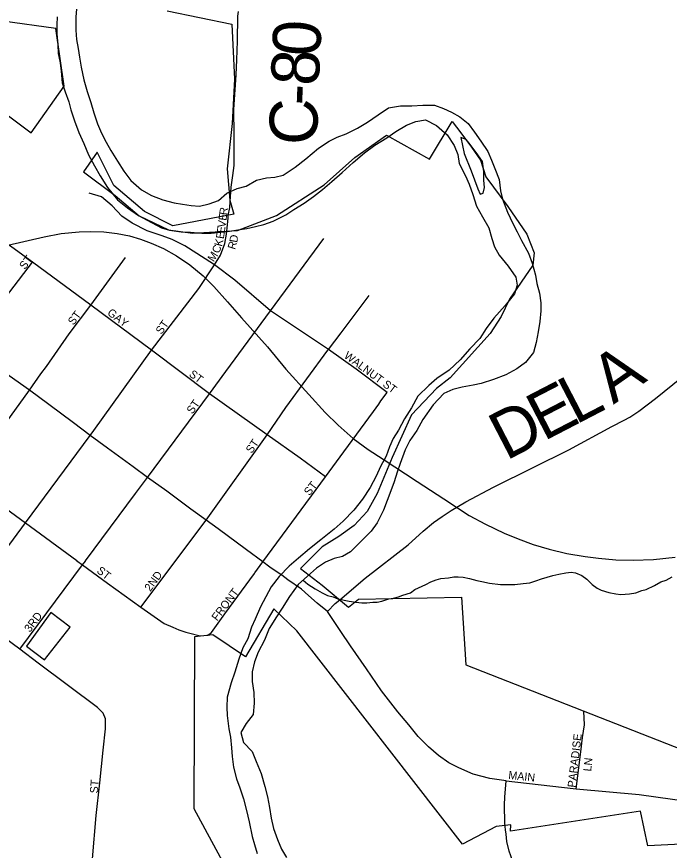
# Model space of a CAD drawing. Extents: x 1310247 to 1664935, y 235267 to 584339.
# Drawn here: x 1526544 to 1530621, y 385463 to 390671 of the extents above; entities that cross this region are included whole.
import ezdxf

# ---------------------------------------------------------------- set-up
doc = ezdxf.new("R2010")
doc.units = 0
for name, color, linetype in [('GM_X_City_Street', 7, 'Continuous'), ('GM_X_City_Street_Text', 7, 'Continuous'), ('GM_X_Corporation', 7, 'Continuous'), ('GM_X_County_Road', 7, 'Continuous'), ('GM_X_County_Road_Text', 7, 'Continuous'), ('GM_X_Major_River', 7, 'Continuous'), ('GM_X_Minor_River', 7, 'Continuous'), ('GM_X_Rail_Line', 7, 'Continuous'), ('GM_X_State_Route', 7, 'Continuous')]:
    doc.layers.add(name, color=color, linetype=linetype)

msp = doc.modelspace()

# ---------------------------------------------------------------- linework, layer by layer
at = {"layer": 'GM_X_City_Street'}
for points in [[(1528472.7, 387797), (1528314.2, 387912.1), (1528109.4, 388058.4), (1527748.5, 388315.5), (1527385.3, 388586.9), (1527007.1, 388867.8), (1526642.1, 389136.6), (1525911.9, 389666.1), (1525635.1, 389874.7), (1525486.7, 389997.1), (1525374.4, 390080.2)], [(1528859.3, 388322.7), (1528665.4, 388470), (1528492, 388591.4), (1528130.6, 388833.9), (1527907, 389024.7), (1527779.3, 389120.7), (1527720.6, 389159.1), (1527593.9, 389239.3), (1527515.8, 389278.3), (1527451.9, 389301), (1527359.8, 389332.5), (1527265.6, 389381.2), (1527200.5, 389424.7), (1527141, 389488.5), (1527073.8, 389544.8), (1526995.8, 389567.6)], [(1527779.3, 389120.7), (1527816.5, 389181.8), (1527844, 389253.6), (1527853.7, 389313), (1527861.7, 389371.5), (1527865, 389414.1)], [(1526974.2, 387271.1), (1527286.5, 387692), (1527361.3, 387792.9), (1527748.5, 388315.5), (1527850.8, 388453.5), (1528130.6, 388833.9), (1528463, 389285.8)], [(1526242.9, 388616.8), (1526642.1, 389136.6)], [(1526695.4, 388439), (1526729.3, 388486.6), (1526871.7, 388690.2), (1527007.1, 388867.8), (1527223.8, 389166.6)], [(1525961.4, 386683.3), (1526166.6, 386961.7), (1526179, 386975.3), (1526193.3, 386985), (1526203.3, 386989.1), (1526211.5, 386992.5), (1526238.4, 387021.8), (1526598.4, 387508.3), (1527003, 388055.3), (1527025.5, 388085.7), (1527385.3, 388586.9), (1527681.4, 388972.9), (1527779.3, 389120.7)], [(1528488.5, 388586.7), (1528492, 388591.4), (1528570, 388695.4), (1528746.6, 388929.4)], [(1524718.2, 388890.3), (1525130.5, 388587.2), (1525477.1, 388332.5), (1525834.7, 388069.6), (1526222.2, 387784.8), (1526598.4, 387508.3), (1526918.9, 387272.8), (1526920.3, 387271.7)], [(1527319.9, 386983.2), (1527726.8, 387526.7), (1528109.4, 388058.4), (1528225.7, 388229.9), (1528488.5, 388586.7)], [(1525837.7, 387262.4), (1526066, 387575.3), (1526084, 387599.4), (1526222.2, 387784.8), (1526623.2, 388337.8), (1526695.4, 388439)], [(1528031.7, 387197.2), (1528082.2, 387265.9), (1528472.7, 387797), (1528587.2, 387952.6), (1528772.5, 388203.8), (1528805.9, 388251), (1528818.5, 388270.7), (1528859.3, 388322.7)], [(1526679.1, 386632.5), (1526678.6, 386632.9), (1526564.4, 386718.9), (1526460.2, 386797.4), (1526442.5, 386810.6), (1526203.3, 386989.1), (1525997.6, 387142.6), (1525837.7, 387262.4), (1525466.4, 387561.1), (1525334.5, 387675.2), (1525101.9, 387850), (1524891.3, 388001.3), (1524755.3, 388098.1), (1524662.7, 388172.4)], [(1526564.4, 386718.9), (1526955.5, 387245.8), (1526973.7, 387270.4), (1526974.2, 387271.1)], [(1526920.3, 387271.7), (1526955.5, 387245.8), (1527110.4, 387132), (1527319.9, 386983.2), (1527465.5, 386879.9), (1527519, 386858.3), (1527556.6, 386841.3), (1527600.2, 386826.1), (1527626, 386819.4), (1527689.6, 386803.6)], [(1527689.6, 386803.6), (1527737.8, 386808.3), (1527760.2, 386823.7), (1527843.7, 386941.6), (1528028.8, 387193.3), (1528031.7, 387197.2)], [(1528485, 386955.6), (1528533.2, 387004.9), (1528561.8, 387028.9)], [(1527062.8, 385885), (1527062.8, 385885.4), (1527084.6, 386089.1), (1527098.5, 386222.9), (1527098.3, 386285.1), (1527085.2, 386319.5), (1527048.2, 386354.5), (1526679.1, 386632.5)], [(1530039.8, 385848.3), (1530067.2, 386079.2), (1530077.8, 386169), (1530090.1, 386246.8), (1530086.5, 386333.1)], [(1529601.2, 385896.5), (1529875, 385866.5), (1530039.8, 385848.3), (1530432.5, 385811.8), (1530744.2, 385769), (1530860.8, 385747.4), (1530966.1, 385726), (1531077.3, 385697.3), (1531296, 385640.8), (1531549.7, 385565.2), (1531656.4, 385532.9)], [(1526776.1, 384114.5), (1526824.1, 384325.5), (1526889.5, 384580.1), (1526926, 384737.4), (1526957.9, 384872.7), (1526982, 385156.5), (1527017.2, 385409.9), (1527041, 385681.7), (1527062.8, 385885)]]:
    msp.add_lwpolyline(points, dxfattribs=at)
at = {"layer": 'GM_X_Corporation'}
for points in [[(1525316.1, 389945.2), (1525408.7, 390068.2), (1525908.7, 389699.7), (1526292.9, 390200.3), (1526634.9, 389945), (1526839.7, 390237.3), (1526789.1, 390596.7), (1526457.3, 390643.9), (1526424.1, 390606.9), (1526210.7, 390625.7), (1526019.1, 390822.1), (1525863.5, 390822.8), (1525397, 390158.8), (1525263.7, 390260.6), (1525154.8, 390092.9), (1525282.1, 390006.8), (1525264.1, 389979.9)], [(1526606.1, 386737.8), (1526718.2, 386652.6), (1526877.2, 386858.3), (1526757.7, 386948.8)]]:
    msp.add_lwpolyline(points, close=True, dxfattribs=at)
for points in [[(1527483.6, 390707.5), (1527888.5, 390623.4), (1527904.8, 390280.5), (1527889.9, 390004.3), (1527858.3, 389720.4), (1527875.5, 389525.3), (1527900.8, 389437.5), (1527518.7, 389364.7), (1527342.2, 389454.5), (1527150, 389615.8), (1527045.9, 389824.3), (1526961.5, 389701.5), (1527159.8, 389553.7), (1527309.7, 389426.7), (1527492.8, 389338.8), (1527642.1, 389318), (1527923.9, 389334.7), (1528167.7, 389429.5), (1528463.8, 389620.4), (1528657.3, 389790.5), (1528853.8, 389930.5), (1529123.2, 389781.3), (1529264.6, 390016.4), (1529319.2, 389945.4), (1529386, 389856.8), (1529441.4, 389774.7), (1529474.5, 389669.9), (1529611.9, 389484.2), (1529730.3, 389312.1), (1529777.5, 389195.3), (1529769.3, 389117.8), (1529621.6, 388906.9), (1529570.9, 388798.2), (1529500.9, 388692.3), (1529252.6, 388415.3), (1529166.4, 388347.9), (1529011.1, 388184.5), (1528890, 387918), (1528795.2, 387692.5), (1528733.6, 387580.3), (1528652.7, 387492.7), (1528556.5, 387423.6), (1528452.4, 387358.8), (1528316, 387222.9), (1528452.6, 387120.3), (1528616.2, 386982.9), (1528679.8, 387033), (1529322.1, 387044.6), (1529350.4, 386622.9), (1530758.2, 386069.2)], [(1532011, 383717.8), (1530553.6, 384110.7), (1530556.7, 384140.9), (1530173.8, 384253.4), (1529994.2, 384631), (1530608, 384647.3), (1530694.6, 385502.1), (1530487.1, 385491.2), (1530440.9, 385708.6), (1529628.6, 385582.7), (1529631.3, 385622.7), (1529538.9, 385612.1), (1529329, 385502.6), (1528293.7, 386834), (1528149.8, 386971.9), (1527973.9, 386673), (1527769, 386809.7), (1527654.9, 386797.2), (1527650.1, 385724), (1528186.5, 384735.6), (1526860.6, 384000.6), (1526107.9, 383322.7)]]:
    msp.add_lwpolyline(points, dxfattribs=at)
at = {"layer": 'GM_X_County_Road'}
for points in [[(1527878, 389516.7), (1527884.7, 389605.5), (1527893.6, 389678.2), (1527902.5, 389742), (1527902.5, 389813.8), (1527901.6, 389935.2), (1527900.7, 390090.4), (1527914.9, 390308.4), (1527919.6, 390402.3), (1527923.5, 390517.7), (1527925.4, 390673.4), (1527930.3, 390704.2)], [(1528561.8, 387028.9), (1528721.6, 387162.8), (1528989.3, 387372.2), (1529083.2, 387456.5), (1529147.1, 387510.7), (1529201, 387548.9), (1529258.9, 387587.1), (1529350.8, 387639.3), (1529522.7, 387731.9), (1529770.5, 387854.5), (1529992.3, 387965.2), (1530262, 388110), (1530338, 388150.2), (1530373.9, 388168.3), (1530429.9, 388206.5), (1530533.7, 388284.8), (1531302.7, 388907.2), (1531496.5, 389065.8), (1532950.5, 390268.3), (1533033.6, 390340.3), (1533059, 390362.3)], [(1527865, 389414.1), (1527866.1, 389429.1), (1527875, 389477.9), (1527878, 389516.7)]]:
    msp.add_lwpolyline(points, dxfattribs=at)
at = {"layer": 'GM_X_Major_River'}
for points in [[(1526919.7, 390742.7), (1526914.2, 390670.7), (1526914.5, 390586.5), (1526917.3, 390528.4), (1526928.1, 390472), (1526937, 390417.8), (1526947.7, 390355.5), (1526964.1, 390277), (1526984.7, 390204.5), (1527007.3, 390133.9), (1527025.9, 390069.4), (1527048.6, 390000.9), (1527073.4, 389944.3), (1527102.3, 389887.6), (1527131.3, 389835), (1527173.9, 389768), (1527212.7, 389705.1), (1527257.6, 389648.1), (1527324.5, 389588.7), (1527385.8, 389553.4), (1527457.4, 389525.9), (1527527.1, 389508.5), (1527579, 389499.5), (1527634.9, 389490.4), (1527686.9, 389487.3), (1527747.3, 389502.1), (1527803.8, 389523), (1527856.8, 389568.1), (1527921.5, 389596.8), (1527977.9, 389611.7), (1528042.8, 389650.5), (1528105.1, 389663.3), (1528157.3, 389668.3), (1528209.7, 389681.2), (1528282.8, 389729.9), (1528349.9, 389782.6), (1528429.4, 389849.2), (1528496.5, 389893.9), (1528547, 389918.9), (1528601.6, 389939.9), (1528672.4, 389974.5), (1528735.2, 390011.4), (1528802.3, 390058.1), (1528867.3, 390100.9), (1528941.6, 390113.4), (1529011.7, 390114), (1529081.9, 390118.6), (1529154, 390117.2), (1529209.7, 390098.1), (1529261.3, 390075), (1529312.8, 390045.9), (1529364, 390002.8), (1529404.9, 389949.9), (1529443.8, 389893.1), (1529486.5, 389828.1), (1529509.4, 389773.6), (1529530.4, 389723.1), (1529557.1, 389654.4), (1529565.6, 389582.1), (1529578.6, 389531.8), (1529610.9, 389449), (1529643.5, 389378.3), (1529670.5, 389327.6), (1529697.4, 389273), (1529741.8, 389194), (1529764.6, 389131.4), (1529785.1, 389056.9), (1529794, 389004.6), (1529810.8, 388944.2), (1529817.5, 388884), (1529818.5, 388833.9), (1529811.1, 388765.9), (1529801.8, 388702), (1529788.4, 388636.1), (1529773, 388572.3), (1529721.7, 388511.2), (1529668.8, 388470.2)], [(1526796, 390671), (1526795, 390619), (1526795.8, 390564.8), (1526800.4, 390496.6), (1526803.3, 390440.5), (1526816.1, 390382.1), (1526821, 390329.9), (1526827.5, 390257.7), (1526846.4, 390201.2), (1526869.1, 390138.7), (1526882.1, 390088.3), (1526904.7, 390019.8), (1526931.3, 389947.1), (1526963.9, 389878.3), (1526992.5, 389807.7), (1527031.1, 389738.8), (1527065.9, 389676), (1527110.4, 389603), (1527173, 389527.6), (1527236, 389476.3), (1527305.1, 389428.8), (1527358.6, 389399.7), (1527447.7, 389351.8), (1527499.5, 389336.8), (1527571.4, 389327.3), (1527629.4, 389324.2), (1527701.4, 389318.7), (1527759.5, 389317.6), (1527819.7, 389324.4), (1527873.9, 389331.3), (1527926.2, 389340.3), (1527982.4, 389347.2), (1528036.8, 389360.1), (1528087.1, 389373.2), (1528145.6, 389394), (1528224.5, 389432.5), (1528275.3, 389465.6), (1528340.2, 389506.4), (1528399.2, 389547.3), (1528454.2, 389592.2), (1528513.3, 389641.1), (1528576.5, 389698), (1528645.9, 389760.7), (1528717.2, 389819.4), (1528782.3, 389868.2), (1528855.4, 389914.8), (1528912.3, 389953.7), (1528979.2, 389992.5), (1529037.7, 390015.3), (1529098.1, 390026.2), (1529167.4, 389990.7), (1529232.3, 389933.3), (1529277, 389866.3), (1529299.9, 389809.8), (1529308.7, 389753.5), (1529347.2, 389676.6), (1529370.2, 389624.1), (1529392.9, 389559.5), (1529417.4, 389486.9), (1529454.1, 389420.1), (1529492.7, 389351.2), (1529511.4, 389284.7), (1529528.3, 389232.3), (1529557.3, 389181.6), (1529614, 389112.4), (1529662.6, 389043.3), (1529669.6, 388993.1), (1529654.4, 388939.3), (1529594.9, 388866.4), (1529525.1, 388787.6), (1529477.7, 388722.4), (1529436.4, 388661.2), (1529375, 388596.3), (1529315.4, 388527.3), (1529246, 388462.6), (1529168.8, 388410), (1529117.9, 388367), (1529050.4, 388300.2), (1529010.8, 388226.9), (1528967.3, 388159.6), (1528929.8, 388088.2), (1528896.7, 388036.8), (1528873.6, 387983.2), (1528852.3, 387925.5), (1528816.9, 387860.1), (1528789.7, 387800.5), (1528752.1, 387729.1), (1528704.6, 387657.9), (1528651.1, 387588.9), (1528583.6, 387520.1), (1528526.4, 387469.1)], [(1529318.1, 389915.6), (1529340.1, 389817), (1529383.9, 389708), (1529425.6, 389594.9), (1529439, 389562.6), (1529457.1, 389568.3), (1529465.9, 389604.1)], [(1529465.9, 389604.1), (1529462.8, 389650.3), (1529461.9, 389704.4), (1529453.2, 389766.7), (1529414.3, 389823.5), (1529377.3, 389872.4), (1529351.9, 389902.9), (1529318.1, 389915.6)], [(1529668.8, 388470.2), (1529599.9, 388433.5), (1529523.2, 388405), (1529446.6, 388378.5), (1529396.3, 388369.5), (1529327.9, 388356.8), (1529269.5, 388341.9), (1529213, 388317), (1529145.4, 388246.2), (1529081.4, 388155.3), (1529043.9, 388086), (1529000.6, 388022.7), (1528971.3, 387965.2), (1528939.5, 387879.7), (1528920.4, 387826), (1528901.1, 387766.2), (1528881.9, 387708.5), (1528858.6, 387648.9), (1528835.3, 387587.2), (1528795.7, 387509.9), (1528758.5, 387456.5), (1528691, 387389.7), (1528629.7, 387328.8), (1528579, 387299.8), (1528526.7, 387286.8), (1528474.1, 387263.8), (1528417.3, 387226.9), (1528360.1, 387175.9), (1528303, 387123), (1528247.3, 387047.9), (1528201.8, 386976.7), (1528166.6, 386921.3), (1528121, 386848.1), (1528091.5, 386776.5), (1528051.9, 386701.2), (1528030.6, 386641.5), (1528015.3, 386577.7), (1528014.1, 386517.6), (1528024.7, 386449.2), (1528027.3, 386383.1), (1528021.8, 386311), (1527976.6, 386255.8), (1527943.3, 386198.4), (1527960.1, 386135.9), (1528015, 386080.7), (1528039.8, 386018.1), (1528070.3, 385943.4), (1528094.6, 385862.7), (1528111.3, 385798.3), (1528123.9, 385729.9), (1528134.6, 385663.6), (1528149.3, 385599.1), (1528173.9, 385530.5), (1528198.7, 385469.9), (1528229.7, 385419.2)], [(1528526.4, 387469.1), (1528445, 387402.6), (1528373.7, 387346), (1528304.4, 387289.2), (1528245.3, 387238.3), (1528183.8, 387173.4), (1528134.5, 387110.3), (1528067.7, 386983.4), (1528034.1, 386907.9), (1528011, 386856.3), (1527987.5, 386784.6), (1527956.3, 386729.1), (1527930.8, 386657.5), (1527907.1, 386575.8), (1527883.7, 386510.1), (1527859.8, 386420.5), (1527856.5, 386358.4), (1527859.5, 386306.2), (1527869.7, 386221.9), (1527878.7, 386169.6), (1527885.3, 386103.3), (1527890.2, 386049.1), (1527898.8, 385982.9), (1527917.4, 385910.3), (1527938.2, 385853.8), (1527960.8, 385785.2), (1527979.4, 385712.7), (1527995.9, 385642.3), (1528016, 385549.7), (1528029, 385499.3), (1528045.9, 385442.9)]]:
    msp.add_lwpolyline(points, dxfattribs=at)
at = {"layer": 'GM_X_Minor_River'}
msp.add_lwpolyline([(1528332.9, 387150.7), (1528362.2, 387125), (1528407.7, 387097.5), (1528453.3, 387072.1), (1528485, 387055.1), (1528521, 387046), (1528550.8, 387035.1), (1528620.8, 387019), (1528662.9, 387013.8), (1528701, 387008.7), (1528731.2, 387009.8), (1528769.5, 387012.7), (1528795.7, 387014), (1528826.1, 387019.1), (1528868.7, 387034), (1528897, 387039.2), (1528929.4, 387046.3), (1528955.9, 387057.6), (1529004.6, 387072.2), (1529031.3, 387091.6), (1529100.6, 387123.7), (1529131.2, 387140.9), (1529163.7, 387152.1), (1529194.2, 387161.2), (1529240.6, 387165.9), (1529274.9, 387171), (1529301.1, 387172.2), (1529333.2, 387169.3), (1529373.3, 387162.1), (1529419.2, 387148.7), (1529449.2, 387141.8), (1529497.2, 387132.4), (1529565.4, 387124.4), (1529611.6, 387123), (1529655.9, 387123.8), (1529708.4, 387130.3), (1529748.8, 387135.1), (1529787.3, 387146.1), (1529821.9, 387159.2), (1529892.9, 387179.2), (1529931.3, 387188.2), (1529973.8, 387197), (1530008.1, 387200), (1530034.2, 387197.2), (1530074, 387180), (1530105.5, 387157), (1530138.8, 387123.9), (1530170.4, 387100.8), (1530196.2, 387088), (1530244.1, 387074.6), (1530286.1, 387065.3), (1530318.2, 387062.4), (1530372.6, 387064.8), (1530411, 387071.8), (1530449.6, 387086.7), (1530475.9, 387092), (1530528.9, 387116.6), (1530567.8, 387139.6), (1530600.3, 387150.7), (1530639.1, 387171.7)], dxfattribs=at)
at = {"layer": 'GM_X_Rail_Line'}
msp.add_lwpolyline([(1526360.2, 389214.8), (1526715.9, 389295.6), (1526822.6, 389316), (1526933.5, 389327.9), (1527006.3, 389329.7), (1527087.7, 389326.4), (1527170.7, 389316), (1527249, 389301.2), (1527317.5, 389280.8), (1527384.1, 389257.1), (1527461.1, 389221.9), (1527543, 389177.4), (1527626, 389121.3), (1527708.5, 389052), (1527776.1, 388984.4), (1527861.9, 388890.3), (1527948.8, 388789.7), (1528109.8, 388607.5), (1528225.4, 388469.7), (1528368.4, 388310.2), (1528471.2, 388198.6), (1528553.1, 388118.3), (1528645, 388036.8), (1528740.7, 387966.5), (1528832.5, 387907.1), (1529045.3, 387766.4), (1529213.4, 387658.2), (1529371.2, 387555.8), (1529473.7, 387500.2), (1529588.6, 387445.2), (1529676.6, 387408.4), (1529770.5, 387374), (1529870.7, 387344.6), (1529980.8, 387317.8), (1530095.1, 387297.8), (1530178.6, 387288.5), (1530286.4, 387278.6), (1530395.3, 387276.9), (1530522.9, 387280.8), (1530658.2, 387294.5)], dxfattribs=at)
at = {"layer": 'GM_X_State_Route'}
for points in [[(1528184.7, 387192.7), (1528125.3, 387233.1), (1528082.2, 387265.9), (1527978.8, 387340.8), (1527803.6, 387471), (1527726.8, 387526.7), (1527631.6, 387595.1), (1527481.2, 387706.7), (1527361.3, 387792.9), (1527271.1, 387859.4), (1527112.2, 387975.6), (1527003, 388055.3), (1526898.3, 388133.8), (1526745.6, 388248.5), (1526623.2, 388337.8), (1526497.8, 388427.8), (1526386.2, 388513.1), (1526292, 388578.5), (1526242.9, 388616.8)], [(1529594, 385794.8), (1529601.2, 385896.5), (1529499.3, 385911.5), (1529396.3, 385939.5), (1529307.1, 385977.7), (1529243.5, 386010.8), (1529178.6, 386056.6), (1529116.2, 386110.1), (1529051.3, 386175), (1528992.7, 386246.3), (1528925.3, 386329), (1528823.4, 386458.8), (1528729.2, 386597.6), (1528628.3, 386740.9), (1528567.9, 386830), (1528485, 386955.6), (1528421.4, 387006.8), (1528367.9, 387054.8), (1528322.2, 387094.3), (1528237.7, 387152.5), (1528200.5, 387181.9), (1528184.7, 387192.7)], [(1529598.4, 385591.3), (1529594.3, 385632.3), (1529590.6, 385748.5), (1529594, 385794.8)], [(1529643.8, 385393.7), (1529641.5, 385399), (1529620.7, 385457.5), (1529605.9, 385517.9), (1529601.1, 385564.7), (1529598.4, 385591.3)]]:
    msp.add_lwpolyline(points, dxfattribs=at)

# ---------------------------------------------------------------- texts
at = {"layer": 'GM_X_City_Street_Text'}
for s, rotation, p in [('E', 82.2042, (1527853.6, 389394.3)), ('R', 82.179, (1527858.3, 389429.2)), ('V', 82.1945, (1527847.6, 389350.7)), ('E', 82.1947, (1527842.8, 389315.9)), ('K', 75.4892, (1527825.3, 389232.2)), ('E', 81.3842, (1527837.4, 389280.3)), ('D', 79.6357, (1527920.9, 389256.8)), ('C', 66.5473, (1527806.7, 389187.8)), ('R', 73.024, (1527907.9, 389212.9)), ('ST', 53.1359, (1526595.4, 389087.5)), ('M', 57.5931, (1527774.5, 389135.7)), ('ST', 53.1272, (1526899, 388739.9)), ('GAY', 323.1257, (1527105.8, 388812.2)), ('ST', 55.3092, (1527448.8, 388682.4)), ('WALNUT ST', 323.5567, (1528584.3, 388543.7)), ('ST', 322.4371, (1527616.3, 388429.3)), ('ST', 55.3092, (1527642.4, 388185.2)), ('ST', 55.3092, (1528012, 387938.8)), ('ST', 52.4371, (1528373.1, 387675.2)), ('ST', 322.4371, (1527039.9, 387201.7)), ('2ND', 53.9673, (1527378.5, 387076.6)), ('FRONT', 52.8823, (1527796.6, 386891.9)), ('3RD', 52.6979, (1526626.3, 386821.6)), ('PARADISE', 83.2875, (1530034.4, 385853.3)), ('LN', 83.9946, (1530132.2, 385954.3)), ('MAIN', 353.8278, (1529613.5, 385910)), ('ST', 86.1879, (1527051.1, 385817.7))]:
    msp.add_text(s, height=50, rotation=rotation, dxfattribs=at).set_placement(p)
at = {"layer": 'GM_X_County_Road_Text'}
for s, rotation, p in [('0', 87.2408, (1528438.8, 390419.7)), ('8', 87.3816, (1528430.3, 390235.3)), ('-', 87.8841, (1528425.8, 390112.9)), ('C', 89.1335, (1528422.1, 389868.2)), ('A', 35.1352, (1530271.7, 388246.2)), ('E', 27.3982, (1529835.6, 388016.4)), ('L', 27.4782, (1530035.2, 388119.9)), ('D', 27.391, (1529601.1, 387894.9))]:
    msp.add_text(s, height=300, rotation=rotation, dxfattribs=at).set_placement(p)

doc.saveas('drawing.dxf')
